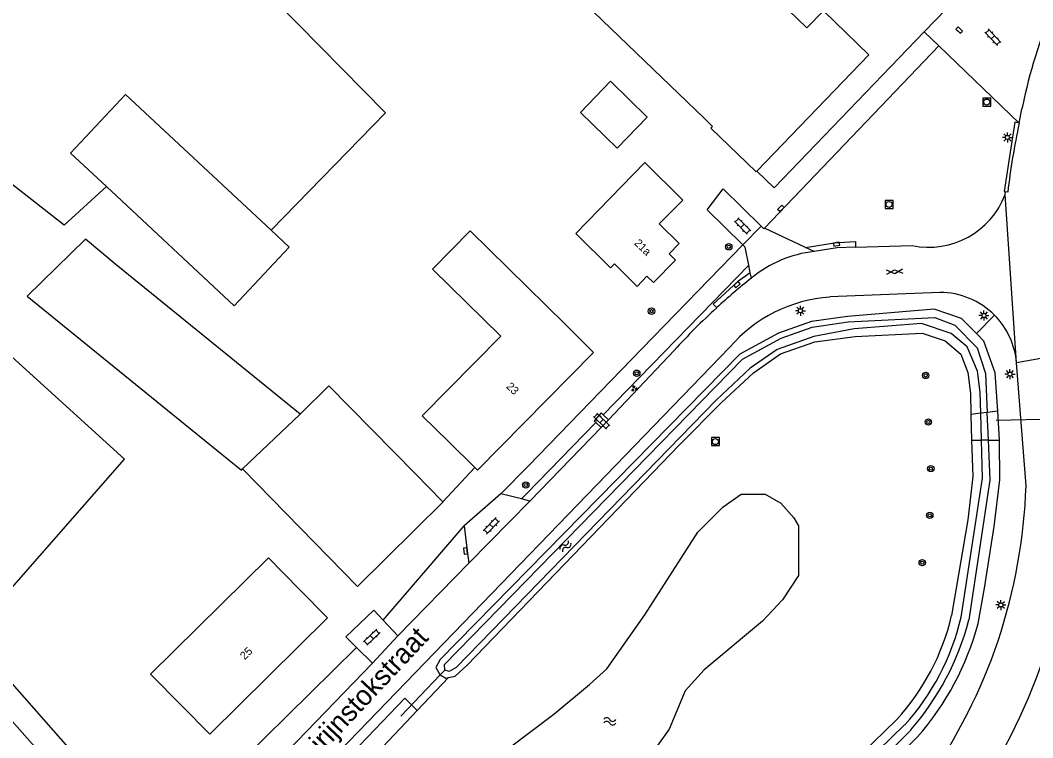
# Model space of a CAD drawing. Extents: x 133000 to 136000, y 400500 to 403500.
# Drawn here: x 135192.8 to 135319.3, y 400832.4 to 400922.1 of the extents above; entities that cross this region are included whole.
import ezdxf

# ---------------------------------------------------------------- set-up
doc = ezdxf.new("R2010")
doc.units = 0
for name, color, linetype in [('gg-afsc-draadraster', 7, 'Continuous'), ('gg-afsc-erfafscheiding', 7, 'Continuous'), ('gg-afsc-hekwerk', 7, 'Continuous'), ('gg-afsc-lijn draadraster', 7, 'Continuous'), ('gg-anno-huisnummerreeks BGT', 7, 'Continuous'), ('gg-anno-openbare ruimte label', 7, 'Continuous'), ('gg-bbg-bijgebouw', 7, 'Continuous'), ('gg-bbg-gedigitaliseerde bebouwing', 7, 'Continuous'), ('gg-bbg-gedigitaliseerde bijgebouw', 7, 'Continuous'), ('gg-bbg-hoofdgebouw', 7, 'Continuous'), ('gg-bbg-tussenscheiding', 7, 'Continuous'), ('gg-knt-bronhoudergrens', 7, 'Continuous'), ('gg-knt-verharding', 7, 'Continuous'), ('gg-kntw-bovenkant insteek waterloop', 7, 'Continuous'), ('gg-kntw-waterlijn', 7, 'Continuous'), ('gg-kwrk-duiker nz buis', 7, 'Continuous'), ('gt-grn-groengrens', 7, 'Continuous'), ('gt-grn-weggrens', 7, 'Continuous'), ('gt-symb-boom', 7, 'Continuous'), ('gt-symb-gesloten verharding', 7, 'Continuous'), ('gt-symb-groenvak', 7, 'Continuous'), ('gt-symb-klinker verharding', 7, 'Continuous'), ('gt-symb-kolk', 7, 'Continuous'), ('gt-symb-kolk center center', 7, 'Continuous'), ('gt-symb-lichtmast', 7, 'Continuous'), ('gt-symb-rioolschacht', 7, 'Continuous'), ('gt-symb-watersymbool', 7, 'Continuous')]:
    doc.layers.add(name, color=color, linetype=linetype)

# ---------------------------------------------------------------- blocks, each defined once
blk = doc.blocks.new('gt0-BOOM')
at = {"layer": 'gt-symb-boom'}
for radius in [0.4, 0.2]:
    blk.add_circle((0, 0), radius, dxfattribs=at)
blk = doc.blocks.new('gt0-LMAST')
at = {"layer": 'gt-symb-lichtmast'}
for p, q in [((-0.18, 0.17), (-0.45, 0.44)), ((-0.01, 0.25), (-0.01, 0.62)), ((0.17, 0.17), (0.44, 0.44)), ((-0.26, 0), (-0.63, 0)), ((-0.18, -0.18), (-0.45, -0.45)), ((-0.01, -0.25), (-0.01, -0.63)), ((0.44, -0.45), (0.17, -0.18)), ((0.24, 0), (0.62, 0))]:
    blk.add_line(p, q, dxfattribs=at)
blk.add_circle((-0.01, 0), 0.25, dxfattribs=at)
blk = doc.blocks.new('gt0-RS')
at = {"layer": 'gt-symb-rioolschacht'}
blk.add_lwpolyline([(-0.5, -0.5), (0.5, -0.5), (0.5, 0.5), (-0.5, 0.5)], close=True, dxfattribs=at)
blk.add_circle((0, 0), 0.375, dxfattribs=at)
blk = doc.blocks.new('gt0-KL1')
at = {"layer": 'gt-symb-klinker verharding'}
for p, q in [((-1.15, 0.3), (1.15, 0.3)), ((-1, -0.3), (-1, 0.3)), ((-0.5, 0.3), (-0.5, 0.45)), ((0, -0.3), (0, 0.3)), ((0.5, 0.3), (0.5, 0.45)), ((1, -0.3), (1, 0.3)), ((-1.15, -0.3), (1.15, -0.3)), ((-0.5, -0.45), (-0.5, -0.3)), ((0.5, -0.45), (0.5, -0.3))]:
    blk.add_line(p, q, dxfattribs=at)
blk = doc.blocks.new('gt0-GRVAK')
at = {"layer": 'gt-symb-groenvak'}
for p, q in [((-0.11, 0.19), (-0.23, 0.24)), ((-0.18, 0.15), (0.09, 0.15)), ((-0.09, 0.21), (-0.16, 0.32)), ((-0.05, 0.21), (-0.05, 0.39)), ((0, 0.21), (0.06, 0.32)), ((0.01, 0.19), (0.13, 0.24)), ((0.26, -0.05), (0.2, 0.06)), ((0.3, -0.05), (0.3, 0.13)), ((0.35, -0.05), (0.41, 0.06)), ((-0.25, -0.23), (-0.36, -0.18)), ((-0.32, -0.26), (-0.05, -0.26)), ((-0.23, -0.21), (-0.29, -0.1)), ((-0.18, -0.2), (-0.18, -0.02)), ((-0.14, -0.21), (-0.07, -0.1)), ((-0.12, -0.23), (0, -0.18)), ((0.24, -0.07), (0.12, -0.02)), ((0.17, -0.11), (0.44, -0.11)), ((0.37, -0.07), (0.49, -0.02))]:
    blk.add_line(p, q, dxfattribs=at)
blk = doc.blocks.new('gt0-WA')
at = {"layer": 'gt-symb-watersymbool'}
for centre, start, end in [((-0.32, 0.02), 28.0725, 151.9275), ((0.43, 0.42), 208.0725, 331.9275), ((-0.32, -0.43), 28.0725, 151.9275), ((0.43, -0.03), 208.0725, 331.9275)]:
    blk.add_arc(centre, 0.425, start, end, dxfattribs=at)
blk = doc.blocks.new('gt0-KOLK')
at = {"layer": 'gt-symb-kolk'}
blk.add_lwpolyline([(0, 0), (0.38, 0), (0.38, 0.4), (-0.37, 0.4), (-0.37, 0), (0, 0)], dxfattribs=at)
blk = doc.blocks.new('gt0-KOLKCC')
at = {"layer": 'gt-symb-kolk center center'}
blk.add_lwpolyline([(-0.38, 0.2), (0.38, 0.2), (0.38, -0.2), (-0.38, -0.2)], close=True, dxfattribs=at)
blk = doc.blocks.new('gt0-GESVH1')
at = {"layer": 'gt-symb-gesloten verharding'}
for p, q in [((-0.99, -0.26), (0.01, 0.24)), ((0.01, -0.26), (-0.99, 0.24)), ((0.01, 0.24), (1.01, -0.26)), ((1.01, 0.24), (0.01, -0.26))]:
    blk.add_line(p, q, dxfattribs=at)

msp = doc.modelspace()

# ---------------------------------------------------------------- linework, layer by layer
at = {"layer": 'gg-afsc-draadraster'}
msp.add_line((135186.95, 400845.74), (135205.83, 400867.26), dxfattribs=at)
msp.add_lwpolyline([(135224.15, 400895.87), (135238.44, 400910.54), (135211.21, 400938.24), (135222, 400951.01)], dxfattribs=at)
at = {"layer": 'gg-afsc-erfafscheiding'}
for p, q in [((135283.84, 400891.49), (135265.66, 400872.8)), ((135264.73, 400871.84), (135256.07, 400862.94)), ((135186.48, 400845.2), (135209.09, 400819.5))]:
    msp.add_line(p, q, dxfattribs=at)
msp.add_lwpolyline([(135204.87, 400819.66), (135154.08, 400877.21), (135108.33, 400928.86), (135039.01, 400869.75), (135031.25, 400876.44), (135011, 400893.49), (134991.03, 400909.05), (134970.55, 400924.88), (134931.74, 400974.9), (134906.61, 401006.91), (134881.3, 401039.29), (134829.08, 401045.62), (134770.23, 401052.61), (134723.77, 401075.92), (134670.6, 401100.32), (134628.77, 401117.58), (134578.46, 401136.46), (134582.45, 401187.79), (134585.07, 401224), (134585.04, 401233.07)], dxfattribs=at)
at = {"layer": 'gg-afsc-hekwerk'}
for p, q in [((135313.45, 400928.67), (135305.77, 400920.67)), ((135249.61, 400866.21), (135245.62, 400861.93))]:
    msp.add_line(p, q, dxfattribs=at)
msp.add_lwpolyline([(135305.77, 400920.67), (135287.03, 400901.15), (135284.84, 400903.26)], dxfattribs=at)
at = {"layer": 'gg-afsc-lijn draadraster'}
msp.add_line((135186.48, 400845.2), (135205.83, 400867.26), dxfattribs=at)
msp.add_lwpolyline([(135224.15, 400895.87), (135238.44, 400910.54), (135211.21, 400938.24), (135222, 400951.01)], dxfattribs=at)
at = {"layer": 'gg-bbg-bijgebouw'}
for p, q in [((135203.57, 400901.32), (135199.09, 400905.49)), ((135284.84, 400903.26), (135284.77, 400903.18)), ((135193.64, 400887.64), (135211.2, 400873.38)), ((135220.59, 400866.05), (135234.95, 400851.35)), ((135242.13, 400865.47), (135245.62, 400861.93))]:
    msp.add_line(p, q, dxfattribs=at)
for points in [[(135284.77, 400903.18), (135279.11, 400908.63), (135279.32, 400908.85), (135278.27, 400909.87), (135249.6, 400937.45), (135261.3, 400949.9), (135291.11, 400921.16), (135293.19, 400923.31), (135298.86, 400917.81), (135284.84, 400903.26)], [(135199.09, 400905.49), (135205.96, 400912.85), (135224.15, 400895.87)], [(135224.15, 400895.87), (135226.41, 400893.76), (135219.53, 400886.4), (135203.57, 400901.32)], [(135227.79, 400872.89), (135204.8, 400891.55), (135200.95, 400894.74), (135193.64, 400887.64)], [(135227.79, 400872.89), (135231.35, 400876.4), (135242.13, 400865.47)], [(135211.2, 400873.38), (135220.45, 400865.87), (135220.59, 400866.05)], [(135245.62, 400861.93), (135245.64, 400861.91), (135234.95, 400851.35)]]:
    msp.add_lwpolyline(points, dxfattribs=at)
at = {"layer": 'gg-bbg-gedigitaliseerde bebouwing'}
msp.add_lwpolyline([(135262.21, 400895.44), (135270.84, 400904.33), (135275.59, 400899.64)], dxfattribs=at)
at = {"layer": 'gg-bbg-gedigitaliseerde bijgebouw'}
msp.add_line((135271.14, 400910), (135266.57, 400914.51), dxfattribs=at)
msp.add_lwpolyline([(135271.14, 400910), (135267.39, 400906.14), (135262.79, 400910.6), (135266.57, 400914.51)], dxfattribs=at)
at = {"layer": 'gg-bbg-hoofdgebouw'}
msp.add_line((135249.61, 400866.21), (135246.37, 400869.4), dxfattribs=at)
for points in [[(135273.89, 400892.93), (135275.12, 400894.19), (135272.66, 400896.65), (135275.59, 400899.64)], [(135260.88, 400884.11), (135249.04, 400895.79), (135244.33, 400891.02), (135252.84, 400882.63), (135243.03, 400872.69), (135246.37, 400869.4)], [(135262.21, 400895.44), (135266.55, 400891.16), (135267.04, 400891.65), (135269.88, 400888.84), (135271.12, 400890.11)], [(135273.89, 400892.93), (135274.7, 400892.14), (135271.93, 400889.32), (135271.12, 400890.11)], [(135260.88, 400884.11), (135264.44, 400880.6), (135249.93, 400865.89), (135249.61, 400866.21)], [(135227.69, 400850.98), (135223.81, 400854.92), (135209.09, 400840.37), (135212.97, 400836.44)], [(135212.97, 400836.44), (135216.49, 400832.88), (135231.2, 400847.42), (135227.69, 400850.98)]]:
    msp.add_lwpolyline(points, dxfattribs=at)
at = {"layer": 'gg-bbg-tussenscheiding'}
msp.add_line((135227.79, 400872.89), (135220.59, 400866.05), dxfattribs=at)
at = {"layer": 'gg-knt-bronhoudergrens'}
for p, q in [((135198.3, 400896.5), (135203.57, 400901.32)), ((135246.31, 400839.96), (135242.41, 400835.83))]:
    msp.add_line(p, q, dxfattribs=at)
msp.add_lwpolyline([(135198.3, 400896.5), (135187.87, 400904.64), (135177.74, 400893.24), (135186.33, 400885.86), (135181.27, 400880.28), (135182.03, 400879.59), (135186.62, 400884.65), (135205.83, 400867.26)], dxfattribs=at)
at = {"layer": 'gg-knt-verharding'}
for p, q in [((135307.6, 400918.92), (135305.77, 400920.67)), ((135317.64, 400909.25), (135307.6, 400918.92)), ((135317.64, 400909.25), (135317.98, 400911.05)), ((135318.03, 400911.34), (135317.98, 400911.05)), ((135315.89, 400900.35), (135315.94, 400900.68)), ((135316.21, 400900.64), (135315.94, 400900.68)), ((135285.4, 400896.39), (135285.74, 400896.06)), ((135290.93, 400893.72), (135285.8, 400896.12)), ((135297.18, 400893.77), (135304.27, 400893.96)), ((135292.02, 400893.2), (135290.93, 400893.72)), ((135284.03, 400890.55), (135283.84, 400891.49)), ((135284.17, 400889.88), (135284.03, 400890.55)), ((135307.72, 400888.09), (135293.97, 400887.53)), ((135277.93, 400877.59), (135281.43, 400881.23)), ((135274.52, 400880.85), (135266.32, 400872.16)), ((135318.49, 400863.94), (135317.3, 400879.3)), ((135266.32, 400872.16), (135265.66, 400872.8)), ((135312.82, 400873), (135311.6, 400872.85)), ((135311.6, 400872.85), (135311.68, 400869.63)), ((135313.63, 400873.1), (135312.82, 400873)), ((135314.98, 400873.26), (135313.63, 400873.1)), ((135315.17, 400869.62), (135314.98, 400873.26)), ((135265.4, 400871.2), (135256.49, 400862)), ((135264.73, 400871.84), (135265.4, 400871.2)), ((135265.4, 400871.2), (135266.32, 400872.16)), ((135311.68, 400869.63), (135312.91, 400869.62)), ((135313.78, 400869.62), (135312.91, 400869.62)), ((135313.78, 400869.62), (135315.17, 400869.62)), ((135252.86, 400862.93), (135248.27, 400858.9)), ((135255.42, 400862.28), (135252.86, 400862.93)), ((135256.49, 400862), (135255.42, 400862.28)), ((135256.49, 400862), (135248.87, 400854.24)), ((135248.87, 400854.24), (135239.99, 400845.18)), ((135239.99, 400845.18), (135238.13, 400847.15)), ((135236.82, 400841.77), (135239.99, 400845.18)), ((135234.83, 400843.72), (135236.82, 400841.77)), ((135236.82, 400841.77), (135212.15, 400816.24))]:
    msp.add_line(p, q, dxfattribs=at)
for points in [[(135317.64, 400909.25), (135317.09, 400909.38), (135316.41, 400905.08), (135315.75, 400900.7), (135315.94, 400900.68)], [(135283.11, 400894.03), (135278.66, 400898.4), (135280.65, 400901.06), (135285.4, 400896.39)], [(135283.84, 400891.49), (135283.38, 400893.77), (135283.11, 400894.03)], [(135290.93, 400893.72), (135294.79, 400894.33), (135295.04, 400894.34), (135297.17, 400894.44), (135297.18, 400893.77)], [(135297.18, 400893.77), (135294.89, 400893.66), (135292.02, 400893.2)], [(135284.03, 400890.55), (135282.45, 400889.41), (135279.4, 400886.64), (135279.83, 400886.18)], [(135155.73, 400755.06), (135165.49, 400763.54), (135174.21, 400771.39), (135178.12, 400775.03), (135181.99, 400778.71), (135187.71, 400784.31), (135193.34, 400789.99), (135277.93, 400877.59)], [(135265.66, 400872.8), (135265.38, 400873.06), (135264.5, 400872.06), (135264.73, 400871.84)], [(135248.27, 400858.9), (135248.64, 400855.8), (135248.87, 400854.24)], [(135238.13, 400847.15), (135236.99, 400848.36), (135233.49, 400845.04), (135234.83, 400843.72)]]:
    msp.add_lwpolyline(points, dxfattribs=at)
for centre, radius, start, end in [((135382.79, 400897.94), 66.13, 157.0298, 168.3063), ((135403.92, 400890.5), 88.3, 167.7444, 173.4108), ((135306.33, 400903.97), 10.22, 258.3724, 339.2416), ((135293.72, 400878.26), 15.05, 96.5192, 129.4421), ((135335.64, 400825.13), 82.72, 128.4867, 132.4369), ((135307.72, 400878.48), 9.61, 44.7228, 90.0042), ((135295.29, 400869.28), 18.29, 94.1389, 139.2396), ((135334.95, 400825.94), 81.65, 132.4628, 137.742), ((135307.72, 400878.48), 9.62, 4.899, 44.7258), ((135250.59, 400866.21), 67.94, 324.7404, 358.082), ((135250.19, 400866.39), 74.47, 325.7876, 358.6913)]:
    msp.add_arc(centre, radius, start, end, dxfattribs=at)
at = {"layer": 'gg-kntw-bovenkant insteek waterloop'}
for points in [[(135312.29, 400882.96), (135310.43, 400884.84), (135307, 400886.01), (135296.17, 400885.1), (135291.67, 400884.46), (135287.56, 400883.01), (135282.74, 400880.37), (135245.27, 400842.2), (135244.72, 400841.22), (135245.24, 400840.32), (135245.29, 400840.29)], [(135246.31, 400839.96), (135247.13, 400840.14), (135248.66, 400841.49), (135275.2, 400869.06), (135280.39, 400874.29), (135284.42, 400878.04), (135287.79, 400880.4), (135292.09, 400881.9), (135297.13, 400882.59), (135305.5, 400882.99), (135308.37, 400882.03), (135310.34, 400880.36), (135311.21, 400878.1), (135311.54, 400875.48), (135311.6, 400872.85)], [(135314.98, 400873.26), (135314.63, 400878.04), (135313.23, 400882.01), (135312.29, 400882.96)], [(135311.68, 400869.63), (135311.85, 400865.07), (135311.2, 400859.66), (135309.17, 400847.7)], [(135312.49, 400846.71), (135313.28, 400851.13), (135314.49, 400858.84), (135315.2, 400864.67), (135315.17, 400869.62)], [(135245.29, 400840.29), (135245.97, 400839.89), (135246.31, 400839.96)], [(135211.51, 400803.54), (135209.96, 400805.11), (135240.87, 400837.39), (135242.41, 400835.83)], [(135242.41, 400835.83), (135218.68, 400810.77), (135211.51, 400803.54)], [(135302.33, 400834.73), (135269.68, 400802.96), (135226.73, 400757.8)], [(135229.3, 400755.24), (135272.25, 400800.02), (135304.93, 400832.54)]]:
    msp.add_lwpolyline(points, dxfattribs=at)
for centre, radius, start, end in [((135281.23, 400854.15), 28.68, 317.372, 346.9911), ((135278.1, 400855.96), 35.62, 318.8884, 344.9498)]:
    msp.add_arc(centre, radius, start, end, dxfattribs=at)
at = {"layer": 'gg-kntw-waterlijn'}
for p, q in [((135312.91, 400869.62), (135312.82, 400873)), ((135313.78, 400869.62), (135313.63, 400873.1))]:
    msp.add_line(p, q, dxfattribs=at)
for points in [[(135245.87, 400840.89), (135245.8, 400841.6), (135283.07, 400879.76), (135287.9, 400882.39), (135291.77, 400883.77), (135296.27, 400884.41), (135307.09, 400884.96), (135309.57, 400883.99), (135312.38, 400881.16), (135313.42, 400877.98), (135313.63, 400873.1)], [(135312.82, 400873), (135312.74, 400875.63), (135312.41, 400878.25), (135311.12, 400881.28), (135309.15, 400882.95), (135305.44, 400884.2), (135297.01, 400883.53), (135291.99, 400882.6), (135287.39, 400880.97), (135284.02, 400878.61), (135279.78, 400874.63), (135247.26, 400841.21), (135246.4, 400840.7), (135245.87, 400840.89)], [(135310.37, 400847.51), (135313.05, 400864.88), (135312.91, 400869.62)], [(135311.37, 400847.16), (135313.99, 400864.62), (135313.78, 400869.62)], [(135251.02, 400829.02), (135259.48, 400835.37), (135263.92, 400839.08), (135266.1, 400841.06), (135270.86, 400847.81), (135277.48, 400858.13), (135280.65, 400861.3), (135282.9, 400862.89), (135285.88, 400862.89), (135287.86, 400861.77), (135289.45, 400859.91), (135290.04, 400858.92), (135290.04, 400852.7), (135288.06, 400849.66), (135285.54, 400847.01), (135278.27, 400840.93), (135275.89, 400838.28), (135273.9, 400833.52), (135270.99, 400829.42)], [(135303.32, 400834.04), (135270.56, 400802.13), (135227.59, 400756.95), (135226.62, 400756.24)], [(135304.08, 400833.4), (135271.4, 400800.88), (135263.41, 400791.83), (135228.44, 400756.09), (135227.8, 400755.06)]]:
    msp.add_lwpolyline(points, dxfattribs=at)
for centre, radius, start, end in [((135281.16, 400854.21), 29.97, 317.6908, 347.0936), ((135278.18, 400855.93), 34.32, 318.9784, 345.1919)]:
    msp.add_arc(centre, radius, start, end, dxfattribs=at)
at = {"layer": 'gg-kwrk-duiker nz buis'}
for p, q in [((135328.08, 400872.41), (135314.74, 400872.09)), ((135245.87, 400840.89), (135245.29, 400840.29)), ((135245.29, 400840.29), (135240.36, 400835.12))]:
    msp.add_line(p, q, dxfattribs=at)
at = {"layer": 'gt-grn-groengrens'}
for p, q in [((135307.6, 400918.92), (135285.8, 400896.12)), ((135285.8, 400896.12), (135285.74, 400896.06)), ((135312.29, 400882.96), (135314.55, 400885.24)), ((135256.07, 400862.94), (135255.42, 400862.28)), ((135238.13, 400847.15), (135248.27, 400858.9)), ((135209.62, 400818.89), (135234.83, 400843.72))]:
    msp.add_line(p, q, dxfattribs=at)
msp.add_lwpolyline([(135283.11, 400894.03), (135270.49, 400881.05), (135256.3, 400866.44), (135252.86, 400862.93)], dxfattribs=at)
at = {"layer": 'gt-grn-weggrens'}
for p, q in [((135317.3, 400879.3), (135315.89, 400900.35)), ((135283.11, 400894.03), (135285.4, 400896.39)), ((135323.3, 400880.36), (135317.3, 400879.3))]:
    msp.add_line(p, q, dxfattribs=at)

# ---------------------------------------------------------------- block references
at = {"layer": 'gt-symb-boom'}
for p in [(135281.34, 400893.8), (135271.68, 400885.75), (135269.84, 400877.99), (135305.95, 400877.72), (135306.28, 400871.9), (135306.59, 400866.06), (135255.97, 400864.03), (135306.46, 400860.23), (135305.52, 400854.32)]:
    msp.add_blockref('gt0-BOOM', p, dxfattribs=at)
at = {"layer": 'gt-symb-gesloten verharding', "rotation": 3.1543921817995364}
msp.add_blockref('gt0-GESVH1', (135302.05, 400890.69), dxfattribs=at)
at = {"layer": 'gt-symb-groenvak'}
msp.add_blockref('gt0-GRVAK', (135269.53, 400876.08), dxfattribs=at)
at = {"layer": 'gt-symb-klinker verharding'}
for p, rotation in [((135314.34, 400919.98), -46.499971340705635), ((135283.06, 400896.4), -45.8103530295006), ((135265.45, 400872), -44.27067303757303), ((135251.67, 400858.91), -134.18964697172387), ((135236.72, 400845), -136.29643001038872)]:
    msp.add_blockref('gt0-KL1', p, dxfattribs=dict(at, rotation=rotation))
at = {"layer": 'gt-symb-kolk'}
for p, rotation in [((135309.99, 400920.75), -45.2431206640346), ((135294.79, 400894.33), -170.91577907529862), ((135282.24, 400889.21), -137.83704516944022), ((135248.64, 400855.8), 96.77678283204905)]:
    msp.add_blockref('gt0-KOLK', p, dxfattribs=dict(at, rotation=rotation))
at = {"layer": 'gt-symb-kolk center center', "rotation": 45.243120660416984}
msp.add_blockref('gt0-KOLKCC', (135287.84, 400898.6), dxfattribs=at)
at = {"layer": 'gt-symb-lichtmast'}
for p in [(135316.17, 400907.47), (135290.3, 400885.81), (135313.24, 400885.21), (135316.49, 400877.88), (135315.35, 400849.03)]:
    msp.add_blockref('gt0-LMAST', p, dxfattribs=at)
at = {"layer": 'gt-symb-rioolschacht'}
for p in [(135313.58, 400911.89), (135301.37, 400899.09), (135279.67, 400869.45)]:
    msp.add_blockref('gt0-RS', p, dxfattribs=at)
at = {"layer": 'gt-symb-watersymbool', "rotation": 45.972395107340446}
msp.add_blockref('gt0-WA', (135260.88, 400856.33), dxfattribs=at)
at = {"layer": 'gt-symb-watersymbool'}
msp.add_blockref('gt0-WA', (135266.41, 400834.48), dxfattribs=at)

# ---------------------------------------------------------------- texts
at = {"layer": 'gg-anno-huisnummerreeks BGT'}
for s, rotation, p in [('21a', 315.5, (135269.46, 400894.17)), ('23', 315.4, (135253.45, 400876.26)), ('25', 44.7, (135220.85, 400842.11))]:
    msp.add_text(s, height=1, rotation=rotation, dxfattribs=at).set_placement(p)
at = {"layer": 'gg-anno-openbare ruimte label'}
msp.add_text('Quirijnstokstraat', height=2.5, rotation=46.9, dxfattribs=at).set_placement((135227.45, 400827.17))

doc.saveas('drawing.dxf')
